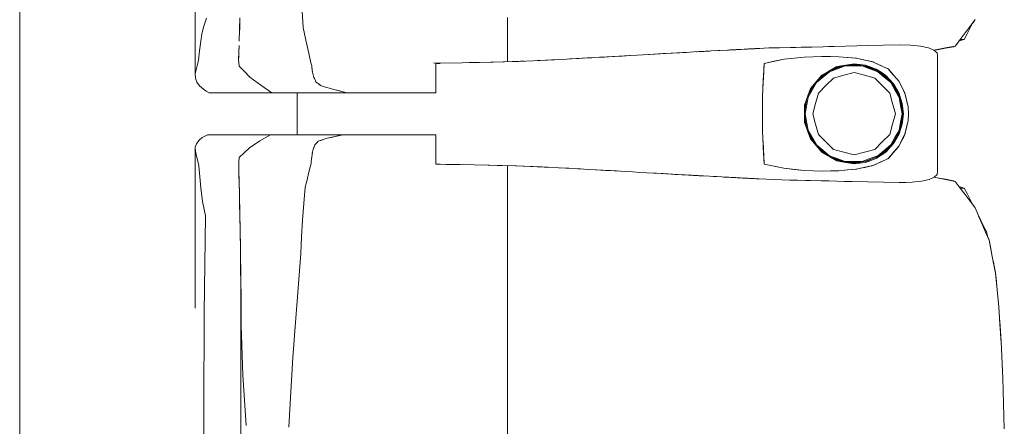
# Model space of a CAD drawing. Header units: millimetres. Extents: x -261 to 187, y -214 to 106.
# Tile 1050 of 1056: x -195.961 to -195.022, y 13.046 to 13.434. Entities that reach past the tile are written whole.
import ezdxf

# ---------------------------------------------------------------- set-up
doc = ezdxf.new("R2010")
doc.units = ezdxf.units.MM
doc.header["$LTSCALE"] = 0.005
doc.header["$MEASUREMENT"] = 0
doc.layers.add('IFC-Elemento de mobília-Contorno', color=9, linetype='Continuous', lineweight=5)
doc.layers.add('IFC-Laje-Contorno', color=9, linetype='Continuous', lineweight=5)

msp = doc.modelspace()

# ---------------------------------------------------------------- linework, layer by layer
at = {"layer": 'IFC-Elemento de mobília-Contorno', "lineweight": 5}
for p, q in [((-195.79342, 13.54995), (-195.79334, 13.38232)), ((-195.69141, 13.44198), (-195.69047, 13.42666)), ((-195.7851, 13.42789), (-195.78259, 13.43539)), ((-195.751, 13.42463), (-195.7507, 13.43577)), ((-195.75087, 13.42813), (-195.75077, 13.43314)), ((-195.49556, 13.39393), (-195.49555, 13.43601)), ((-195.05651, 13.42462), (-195.0494, 13.43413)), ((-195.05454, 13.42553), (-195.0519, 13.43071)), ((-195.05205, 13.43041), (-195.05, 13.43297)), ((-195.0519, 13.43071), (-195.05178, 13.43094)), ((-195.05, 13.43297), (-195.04962, 13.43383)), ((-195.78697, 13.42058), (-195.7851, 13.42789)), ((-195.75131, 13.41348), (-195.751, 13.42463)), ((-195.75113, 13.41979), (-195.75087, 13.42813)), ((-195.69047, 13.42666), (-195.68914, 13.4205)), ((-195.06835, 13.40878), (-195.05888, 13.42145)), ((-195.05888, 13.42145), (-195.05651, 13.42462)), ((-195.05717, 13.42035), (-195.05454, 13.42553)), ((-195.05651, 13.42462), (-195.05414, 13.42779)), ((-195.05415, 13.42778), (-195.05414, 13.42779)), ((-195.78918, 13.40437), (-195.78815, 13.41347)), ((-195.78815, 13.41347), (-195.78697, 13.42058)), ((-195.68914, 13.4205), (-195.68781, 13.41433)), ((-195.68781, 13.41433), (-195.68514, 13.40199)), ((-195.06835, 13.40878), (-195.06362, 13.41512)), ((-195.06835, 13.40878), (-195.06599, 13.41195)), ((-195.06599, 13.41195), (-195.06362, 13.41512)), ((-195.06458, 13.41382), (-195.05981, 13.41516)), ((-195.06362, 13.41512), (-195.05981, 13.41516)), ((-195.05981, 13.41516), (-195.05717, 13.42035)), ((-195.79021, 13.39527), (-195.78918, 13.40437)), ((-195.75192, 13.39626), (-195.75169, 13.40274)), ((-195.7519, 13.39749), (-195.75161, 13.40549)), ((-195.75169, 13.40274), (-195.75147, 13.40922)), ((-195.75161, 13.40549), (-195.75155, 13.40709)), ((-195.34481, 13.4017), (-195.32818, 13.40263)), ((-195.33816, 13.40207), (-195.32818, 13.40263)), ((-195.33816, 13.40207), (-195.3315, 13.40245)), ((-195.3315, 13.40245), (-195.32818, 13.40263)), ((-195.32818, 13.40263), (-195.32485, 13.40282)), ((-195.32485, 13.40282), (-195.32152, 13.403)), ((-195.32152, 13.403), (-195.3182, 13.40319)), ((-195.3182, 13.40319), (-195.31142, 13.40356)), ((-195.31521, 13.40335), (-195.31296, 13.40348)), ((-195.31481, 13.40337), (-195.31142, 13.40356)), ((-195.31296, 13.40348), (-195.30953, 13.40366)), ((-195.31296, 13.40348), (-195.31086, 13.40358)), ((-195.31142, 13.40356), (-195.30804, 13.40374)), ((-195.31142, 13.40356), (-195.31075, 13.40359)), ((-195.31089, 13.40358), (-195.31078, 13.40359)), ((-195.30804, 13.40374), (-195.30634, 13.40383)), ((-195.30804, 13.40374), (-195.30674, 13.40381)), ((-195.30674, 13.40381), (-195.30467, 13.40392)), ((-195.30634, 13.40383), (-195.30127, 13.40411)), ((-195.30467, 13.40392), (-195.30296, 13.40402)), ((-195.30465, 13.40392), (-195.30296, 13.40402)), ((-195.30127, 13.40411), (-195.29111, 13.40466)), ((-195.29619, 13.40438), (-195.2928, 13.40457)), ((-195.29619, 13.40438), (-195.29449, 13.40448)), ((-195.29449, 13.40448), (-195.2928, 13.40457)), ((-195.29111, 13.40466), (-195.28562, 13.40495)), ((-195.28562, 13.40495), (-195.28425, 13.40502)), ((-195.28425, 13.40502), (-195.26986, 13.40579)), ((-195.28425, 13.40502), (-195.28014, 13.40524)), ((-195.28425, 13.40502), (-195.28151, 13.40517)), ((-195.28329, 13.40507), (-195.2829, 13.4051)), ((-195.2829, 13.4051), (-195.28186, 13.40515)), ((-195.28186, 13.40515), (-195.27978, 13.40526)), ((-195.28186, 13.40515), (-195.28171, 13.40516)), ((-195.28151, 13.40517), (-195.28014, 13.40524)), ((-195.28014, 13.40524), (-195.27877, 13.40531)), ((-195.27978, 13.40526), (-195.27772, 13.40537)), ((-195.27978, 13.40526), (-195.27875, 13.40532)), ((-195.27877, 13.40531), (-195.27601, 13.40546)), ((-195.27875, 13.40532), (-195.27772, 13.40537)), ((-195.27772, 13.40537), (-195.2768, 13.40542)), ((-195.27772, 13.40537), (-195.27681, 13.40542)), ((-195.27772, 13.40537), (-195.27682, 13.40541)), ((-195.2774, 13.40539), (-195.26986, 13.40579)), ((-195.2774, 13.40539), (-195.27466, 13.40553)), ((-195.27466, 13.40553), (-195.26986, 13.40579)), ((-195.27466, 13.40553), (-195.2726, 13.40564)), ((-195.27466, 13.40553), (-195.27328, 13.40561)), ((-195.27328, 13.40561), (-195.2726, 13.40564)), ((-195.26986, 13.40579), (-195.26917, 13.40582)), ((-195.26917, 13.40582), (-195.26647, 13.40596)), ((-195.26827, 13.40586), (-195.26647, 13.40596)), ((-195.26827, 13.40586), (-195.26737, 13.40591)), ((-195.26737, 13.40591), (-195.26647, 13.40596)), ((-195.26647, 13.40596), (-195.26467, 13.40605)), ((-195.26647, 13.40596), (-195.26557, 13.40601)), ((-195.26557, 13.40601), (-195.26467, 13.40605)), ((-195.26467, 13.40605), (-195.26377, 13.4061)), ((-195.26377, 13.4061), (-195.26287, 13.40614)), ((-195.26287, 13.40614), (-195.26242, 13.40617)), ((-195.26242, 13.40617), (-195.26197, 13.40619)), ((-195.26197, 13.40619), (-195.26062, 13.40626)), ((-195.26062, 13.40626), (-195.25927, 13.40633)), ((-195.26062, 13.40626), (-195.25972, 13.40631)), ((-195.25927, 13.40633), (-195.25702, 13.40645)), ((-195.25927, 13.40633), (-195.25792, 13.4064)), ((-195.25927, 13.40633), (-195.25882, 13.40635)), ((-195.25897, 13.40634), (-195.2588, 13.40635)), ((-195.25882, 13.40635), (-195.25837, 13.40638)), ((-195.25837, 13.40638), (-195.25782, 13.4064)), ((-195.25808, 13.40639), (-195.25785, 13.4064)), ((-195.25792, 13.4064), (-195.25702, 13.40645)), ((-195.25792, 13.4064), (-195.25766, 13.40641)), ((-195.25702, 13.40645), (-195.25477, 13.40656)), ((-195.25702, 13.40645), (-195.25567, 13.40652)), ((-195.25702, 13.40645), (-195.25657, 13.40647)), ((-195.25657, 13.40647), (-195.25567, 13.40652)), ((-195.25576, 13.40651), (-195.24615, 13.407)), ((-195.25477, 13.40656), (-195.24615, 13.407)), ((-195.24615, 13.407), (-195.23592, 13.40723)), ((-195.23592, 13.40723), (-195.2257, 13.40746)), ((-195.2257, 13.40746), (-195.21547, 13.40768)), ((-195.2257, 13.40746), (-195.22058, 13.40757)), ((-195.22058, 13.40757), (-195.21547, 13.40768)), ((-195.21547, 13.40768), (-195.21036, 13.4078)), ((-195.21036, 13.4078), (-195.20524, 13.40791)), ((-195.20524, 13.40791), (-195.19451, 13.40821)), ((-195.19451, 13.40821), (-195.18915, 13.40835)), ((-195.18915, 13.40835), (-195.18378, 13.40851)), ((-195.18378, 13.40851), (-195.17305, 13.4088)), ((-195.17305, 13.4088), (-195.16232, 13.4091)), ((-195.16232, 13.4091), (-195.1522, 13.40933)), ((-195.1522, 13.40933), (-195.12182, 13.41001)), ((-195.12182, 13.41001), (-195.11101, 13.40965)), ((-195.11101, 13.40965), (-195.10158, 13.40868)), ((-195.10158, 13.40868), (-195.09402, 13.40707)), ((-195.09402, 13.40707), (-195.08869, 13.4049)), ((-195.08869, 13.40489), (-195.08405, 13.40578)), ((-195.08869, 13.4049), (-195.08579, 13.40232)), ((-195.08861, 13.40482), (-195.07776, 13.40676)), ((-195.08861, 13.40482), (-195.07776, 13.40676)), ((-195.08861, 13.40482), (-195.08559, 13.40536)), ((-195.08579, 13.40232), (-195.0854, 13.39956)), ((-195.08559, 13.40536), (-195.07776, 13.40676)), ((-195.08405, 13.40578), (-195.0762, 13.40728)), ((-195.07776, 13.40676), (-195.06992, 13.40815)), ((-195.0762, 13.40728), (-195.06835, 13.40878)), ((-195.06992, 13.40815), (-195.06963, 13.40854)), ((-195.06992, 13.40815), (-195.06961, 13.40854)), ((-195.79125, 13.39134), (-195.79021, 13.39527)), ((-195.75192, 13.39626), (-195.75134, 13.38954)), ((-195.7519, 13.39749), (-195.75188, 13.39723)), ((-195.68514, 13.40199), (-195.68441, 13.39896)), ((-195.68441, 13.39896), (-195.68367, 13.39593)), ((-195.68367, 13.39593), (-195.68294, 13.3929)), ((-195.68294, 13.3929), (-195.68221, 13.38986)), ((-195.56619, 13.39252), (-195.53876, 13.39292)), ((-195.53876, 13.39292), (-195.52524, 13.39318)), ((-195.5321, 13.39305), (-195.52214, 13.39325)), ((-195.52524, 13.39318), (-195.51171, 13.39344)), ((-195.52214, 13.39325), (-195.50917, 13.39351)), ((-195.51171, 13.39344), (-195.49821, 13.39383)), ((-195.4997, 13.39379), (-195.49094, 13.39408)), ((-195.49903, 13.39381), (-195.49874, 13.39382)), ((-195.49874, 13.39382), (-195.49094, 13.39408)), ((-195.49821, 13.39383), (-195.48472, 13.39423)), ((-195.49094, 13.39408), (-195.4792, 13.39447)), ((-195.49094, 13.39408), (-195.48314, 13.39433)), ((-195.48472, 13.39423), (-195.47115, 13.39481)), ((-195.48314, 13.39433), (-195.47932, 13.39446)), ((-195.47115, 13.39481), (-195.45759, 13.39539)), ((-195.46716, 13.39498), (-195.45935, 13.39535)), ((-195.45935, 13.39535), (-195.44826, 13.39587)), ((-195.45759, 13.39539), (-195.44361, 13.39611)), ((-195.44361, 13.39611), (-195.42964, 13.39684)), ((-195.43611, 13.3965), (-195.42736, 13.39699)), ((-195.42964, 13.39684), (-195.40786, 13.39807)), ((-195.42736, 13.39699), (-195.41936, 13.39743)), ((-195.42238, 13.39725), (-195.41512, 13.39766)), ((-195.41936, 13.39743), (-195.41512, 13.39766)), ((-195.40786, 13.39807), (-195.4006, 13.39848)), ((-195.40786, 13.39807), (-195.40312, 13.39834)), ((-195.40546, 13.39821), (-195.37842, 13.39977)), ((-195.40312, 13.39834), (-195.39489, 13.39882)), ((-195.4006, 13.39848), (-195.38626, 13.39931)), ((-195.4006, 13.39848), (-195.39343, 13.3989)), ((-195.39489, 13.39882), (-195.38665, 13.39929)), ((-195.39343, 13.3989), (-195.38626, 13.39931)), ((-195.38665, 13.39929), (-195.37842, 13.39977)), ((-195.38626, 13.39931), (-195.37842, 13.39977)), ((-195.38626, 13.39931), (-195.37909, 13.39973)), ((-195.37909, 13.39973), (-195.37193, 13.40015)), ((-195.37193, 13.40015), (-195.34481, 13.4017)), ((-195.36515, 13.40054), (-195.34481, 13.4017)), ((-195.36515, 13.40054), (-195.35159, 13.40131)), ((-195.35159, 13.40131), (-195.34481, 13.4017)), ((-195.34722, 13.40156), (-195.34553, 13.40166)), ((-195.34553, 13.40166), (-195.33838, 13.40206)), ((-195.34481, 13.4017), (-195.33816, 13.40207)), ((-195.25054, 13.39223), (-195.23172, 13.3963)), ((-195.25054, 13.39223), (-195.24113, 13.39426)), ((-195.24113, 13.39426), (-195.23172, 13.3963)), ((-195.23172, 13.3963), (-195.21242, 13.39835)), ((-195.23172, 13.3963), (-195.22207, 13.39732)), ((-195.22207, 13.39732), (-195.21242, 13.39835)), ((-195.21242, 13.39835), (-195.19532, 13.3989)), ((-195.21242, 13.39835), (-195.20401, 13.39862)), ((-195.20401, 13.39862), (-195.19559, 13.39889)), ((-195.19564, 13.39889), (-195.18754, 13.39876)), ((-195.19559, 13.39889), (-195.19554, 13.39889)), ((-195.19532, 13.3989), (-195.1794, 13.39862)), ((-195.18754, 13.39876), (-195.17948, 13.39862)), ((-195.17948, 13.39862), (-195.17119, 13.39789)), ((-195.1794, 13.39862), (-195.17102, 13.39787)), ((-195.17119, 13.39789), (-195.1629, 13.39715)), ((-195.17102, 13.39787), (-195.16683, 13.39749)), ((-195.16683, 13.39749), (-195.16264, 13.39711)), ((-195.16345, 13.3972), (-195.16264, 13.39711)), ((-195.1629, 13.39715), (-195.14692, 13.39376)), ((-195.16264, 13.39711), (-195.15867, 13.39626)), ((-195.15867, 13.39626), (-195.15466, 13.3954)), ((-195.1547, 13.39541), (-195.15073, 13.39456)), ((-195.15073, 13.39456), (-195.14676, 13.39371)), ((-195.14722, 13.39382), (-195.14676, 13.39371)), ((-195.14692, 13.39376), (-195.1397, 13.39042)), ((-195.14676, 13.39371), (-195.14311, 13.392)), ((-195.08542, 13.28897), (-195.0854, 13.39956)), ((-195.79334, 13.38232), (-195.79229, 13.38741)), ((-195.79229, 13.38741), (-195.79125, 13.39134)), ((-195.75134, 13.38954), (-195.7463, 13.38441)), ((-195.7463, 13.38441), (-195.74125, 13.37928)), ((-195.68221, 13.38986), (-195.68204, 13.38837)), ((-195.68204, 13.38837), (-195.68187, 13.38687)), ((-195.68204, 13.38837), (-195.68154, 13.38389)), ((-195.68187, 13.38687), (-195.6817, 13.38538)), ((-195.6817, 13.38538), (-195.68154, 13.38389)), ((-195.68154, 13.38389), (-195.6812, 13.38263)), ((-195.56375, 13.39232), (-195.56157, 13.39232)), ((-195.56375, 13.37752), (-195.56375, 13.39232)), ((-195.56157, 13.39232), (-195.55958, 13.39232)), ((-195.25193, 13.36824), (-195.25054, 13.39223)), ((-195.25193, 13.36824), (-195.251, 13.38423)), ((-195.25147, 13.37624), (-195.251, 13.38423)), ((-195.251, 13.38423), (-195.25054, 13.39223)), ((-195.20074, 13.37403), (-195.18842, 13.38433)), ((-195.19966, 13.37601), (-195.19046, 13.3837)), ((-195.19639, 13.37966), (-195.18792, 13.38543)), ((-195.19573, 13.38097), (-195.18849, 13.3851)), ((-195.18849, 13.3851), (-195.18125, 13.38924)), ((-195.18842, 13.38433), (-195.17334, 13.3898)), ((-195.18806, 13.38533), (-195.1745, 13.39025)), ((-195.18641, 13.38629), (-195.17622, 13.39006)), ((-195.18125, 13.38924), (-195.17306, 13.39062)), ((-195.17622, 13.39006), (-195.16486, 13.39133)), ((-195.1747, 13.38094), (-195.16486, 13.38358)), ((-195.17334, 13.3898), (-195.15732, 13.3898)), ((-195.17306, 13.39062), (-195.16486, 13.392)), ((-195.17123, 13.39062), (-195.15981, 13.39062)), ((-195.16486, 13.392), (-195.15943, 13.39131)), ((-195.16486, 13.39133), (-195.15277, 13.38962)), ((-195.16486, 13.38358), (-195.15503, 13.38094)), ((-195.15943, 13.39131), (-195.154, 13.39063)), ((-195.15732, 13.3898), (-195.14978, 13.38706)), ((-195.15551, 13.39001), (-195.14951, 13.38783)), ((-195.154, 13.39063), (-195.14887, 13.38872)), ((-195.15277, 13.38962), (-195.14152, 13.38486)), ((-195.14978, 13.38706), (-195.14225, 13.38432)), ((-195.14951, 13.38783), (-195.14259, 13.38531)), ((-195.14887, 13.38872), (-195.14375, 13.38681)), ((-195.14375, 13.38681), (-195.1392, 13.38378)), ((-195.14311, 13.392), (-195.13947, 13.39029)), ((-195.14225, 13.38432), (-195.13608, 13.37917)), ((-195.14173, 13.38496), (-195.13557, 13.37979)), ((-195.14152, 13.38486), (-195.13187, 13.37737)), ((-195.1397, 13.39042), (-195.13248, 13.38707)), ((-195.13947, 13.39029), (-195.13219, 13.38687)), ((-195.1392, 13.38378), (-195.13466, 13.38075)), ((-195.13283, 13.38724), (-195.13219, 13.38687)), ((-195.13248, 13.38707), (-195.12981, 13.38402)), ((-195.13219, 13.38687), (-195.1296, 13.38386)), ((-195.12981, 13.38402), (-195.12449, 13.37792)), ((-195.1296, 13.38386), (-195.12701, 13.38087)), ((-195.79334, 13.38232), (-195.79319, 13.37822)), ((-195.79319, 13.37822), (-195.79182, 13.3745)), ((-195.79182, 13.3745), (-195.78933, 13.37094)), ((-195.74125, 13.37928), (-195.73071, 13.37143)), ((-195.6812, 13.38263), (-195.68051, 13.38012)), ((-195.68051, 13.38012), (-195.68017, 13.37886)), ((-195.68017, 13.37886), (-195.67968, 13.37783)), ((-195.67968, 13.37783), (-195.6792, 13.37681)), ((-195.67968, 13.37783), (-195.67871, 13.37578)), ((-195.67871, 13.37578), (-195.67822, 13.37475)), ((-195.67822, 13.37475), (-195.67711, 13.37385)), ((-195.56375, 13.36427), (-195.56375, 13.37752)), ((-195.25193, 13.36824), (-195.25147, 13.37624)), ((-195.25147, 13.37624), (-195.25146, 13.37627)), ((-195.2088, 13.36009), (-195.20074, 13.37403)), ((-195.20647, 13.36824), (-195.19573, 13.38097)), ((-195.20401, 13.37114), (-195.19639, 13.37966)), ((-195.19174, 13.37111), (-195.18454, 13.37831)), ((-195.18454, 13.37831), (-195.1747, 13.38094)), ((-195.15503, 13.38094), (-195.14519, 13.37831)), ((-195.14519, 13.37831), (-195.13799, 13.37111)), ((-195.13608, 13.37917), (-195.12992, 13.37401)), ((-195.13557, 13.37979), (-195.13046, 13.37552)), ((-195.13466, 13.38075), (-195.12722, 13.37278)), ((-195.13187, 13.37737), (-195.12447, 13.36764)), ((-195.12992, 13.37401), (-195.1259, 13.36705)), ((-195.12701, 13.38087), (-195.12441, 13.37786)), ((-195.12449, 13.37792), (-195.12182, 13.37486)), ((-195.12441, 13.37786), (-195.12182, 13.37486)), ((-195.12182, 13.37486), (-195.12047, 13.37204)), ((-195.12182, 13.37486), (-195.12052, 13.37217)), ((-195.78933, 13.37094), (-195.78549, 13.36755)), ((-195.78549, 13.36755), (-195.78284, 13.36591)), ((-195.78284, 13.36591), (-195.78017, 13.36427)), ((-195.73071, 13.37143), (-195.7202, 13.36427)), ((-195.67711, 13.37385), (-195.676, 13.37296)), ((-195.676, 13.37296), (-195.6749, 13.37206)), ((-195.676, 13.37296), (-195.67379, 13.37116)), ((-195.6749, 13.37206), (-195.67379, 13.37116)), ((-195.67379, 13.37116), (-195.67094, 13.37028)), ((-195.67379, 13.37116), (-195.66809, 13.3694)), ((-195.67094, 13.37028), (-195.66809, 13.3694)), ((-195.66809, 13.3694), (-195.66524, 13.36852)), ((-195.66524, 13.36852), (-195.66239, 13.36764)), ((-195.66239, 13.36764), (-195.65225, 13.36511)), ((-195.66239, 13.36764), (-195.65563, 13.36595)), ((-195.65563, 13.36595), (-195.65225, 13.36511)), ((-195.65225, 13.36511), (-195.64887, 13.36427)), ((-195.25239, 13.36025), (-195.25193, 13.36824)), ((-195.20934, 13.3604), (-195.20647, 13.36824)), ((-195.20892, 13.36155), (-195.20218, 13.37319)), ((-195.20855, 13.36256), (-195.20398, 13.3712)), ((-195.19894, 13.3639), (-195.19174, 13.37111)), ((-195.13799, 13.37111), (-195.13079, 13.3639)), ((-195.12795, 13.37221), (-195.1252, 13.36746)), ((-195.12722, 13.37278), (-195.12182, 13.36339)), ((-195.1259, 13.36705), (-195.12187, 13.36009)), ((-195.1252, 13.36746), (-195.12243, 13.36268)), ((-195.12447, 13.36764), (-195.11983, 13.35635)), ((-195.12052, 13.37217), (-195.11921, 13.36948)), ((-195.12047, 13.37204), (-195.11912, 13.36921)), ((-195.11921, 13.36948), (-195.11791, 13.36679)), ((-195.11912, 13.36921), (-195.11776, 13.36639)), ((-195.11791, 13.36679), (-195.11661, 13.3641)), ((-195.11776, 13.36639), (-195.11641, 13.36356)), ((-195.78017, 13.36427), (-195.7202, 13.36427)), ((-195.7202, 13.36427), (-195.67893, 13.36427)), ((-195.69598, 13.3242), (-195.69598, 13.36427)), ((-195.67893, 13.36427), (-195.64887, 13.36427)), ((-195.64887, 13.36427), (-195.64689, 13.36427)), ((-195.64689, 13.36427), (-195.64494, 13.36427)), ((-195.64494, 13.36427), (-195.643, 13.36427)), ((-195.643, 13.36427), (-195.64108, 13.36427)), ((-195.64108, 13.36427), (-195.63917, 13.36427)), ((-195.63917, 13.36427), (-195.63725, 13.36427)), ((-195.63725, 13.36427), (-195.63531, 13.36427)), ((-195.63531, 13.36427), (-195.63336, 13.36427)), ((-195.63336, 13.36427), (-195.63138, 13.36427)), ((-195.63138, 13.36427), (-195.62937, 13.36427)), ((-195.62937, 13.36427), (-195.62732, 13.36427)), ((-195.62732, 13.36427), (-195.62521, 13.36427)), ((-195.62521, 13.36427), (-195.62305, 13.36427)), ((-195.62305, 13.36427), (-195.62087, 13.36427)), ((-195.62087, 13.36427), (-195.61867, 13.36427)), ((-195.61867, 13.36427), (-195.61649, 13.36427)), ((-195.61649, 13.36427), (-195.61433, 13.36427)), ((-195.61433, 13.36427), (-195.61223, 13.36427)), ((-195.61223, 13.36427), (-195.6102, 13.36427)), ((-195.6102, 13.36427), (-195.60825, 13.36427)), ((-195.60825, 13.36427), (-195.60642, 13.36427)), ((-195.60642, 13.36427), (-195.60469, 13.36427)), ((-195.60469, 13.36427), (-195.60303, 13.36427)), ((-195.60303, 13.36427), (-195.60141, 13.36427)), ((-195.60141, 13.36427), (-195.59979, 13.36427)), ((-195.59979, 13.36427), (-195.59814, 13.36427)), ((-195.59814, 13.36427), (-195.59642, 13.36427)), ((-195.59642, 13.36427), (-195.59461, 13.36427)), ((-195.59461, 13.36427), (-195.59266, 13.36427)), ((-195.59266, 13.36427), (-195.59059, 13.36427)), ((-195.59059, 13.36427), (-195.5884, 13.36427)), ((-195.5884, 13.36427), (-195.58612, 13.36427)), ((-195.58612, 13.36427), (-195.58374, 13.36427)), ((-195.58374, 13.36427), (-195.58129, 13.36427)), ((-195.58129, 13.36427), (-195.57878, 13.36427)), ((-195.57878, 13.36427), (-195.57622, 13.36427)), ((-195.57622, 13.36427), (-195.57364, 13.36427)), ((-195.57364, 13.36427), (-195.57106, 13.36427)), ((-195.57106, 13.36427), (-195.56853, 13.36427)), ((-195.56853, 13.36427), (-195.56608, 13.36427)), ((-195.56608, 13.36427), (-195.56375, 13.36427)), ((-195.25239, 13.34423), (-195.25239, 13.36025)), ((-195.2122, 13.35256), (-195.20934, 13.3604)), ((-195.2121, 13.34617), (-195.20983, 13.35906)), ((-195.2121, 13.34995), (-195.20988, 13.35891)), ((-195.21161, 13.34423), (-195.2088, 13.36009)), ((-195.20158, 13.35407), (-195.19894, 13.3639)), ((-195.13079, 13.3639), (-195.12815, 13.35407)), ((-195.12187, 13.36009), (-195.12047, 13.35216)), ((-195.12182, 13.36339), (-195.11889, 13.35402)), ((-195.12081, 13.35874), (-195.11967, 13.35231)), ((-195.11983, 13.35635), (-195.11824, 13.34423)), ((-195.11661, 13.3641), (-195.11502, 13.35761)), ((-195.11641, 13.36356), (-195.11492, 13.35734)), ((-195.11519, 13.35832), (-195.11492, 13.35734)), ((-195.11502, 13.35761), (-195.11423, 13.35437)), ((-195.11502, 13.35761), (-195.11344, 13.35112)), ((-195.115, 13.3576), (-195.1145, 13.35552)), ((-195.11492, 13.35734), (-195.11344, 13.35112)), ((-195.1145, 13.35552), (-195.11344, 13.35112)), ((-195.2122, 13.35256), (-195.2122, 13.33589)), ((-195.2121, 13.33852), (-195.2121, 13.34995)), ((-195.20421, 13.34423), (-195.20158, 13.35407)), ((-195.12815, 13.35407), (-195.12552, 13.34423)), ((-195.12047, 13.35216), (-195.11907, 13.34423)), ((-195.11967, 13.35231), (-195.11825, 13.34423)), ((-195.11889, 13.35402), (-195.11789, 13.34422)), ((-195.11423, 13.35437), (-195.11344, 13.35112)), ((-195.11344, 13.35112), (-195.11286, 13.34422)), ((-195.25239, 13.32822), (-195.25239, 13.34423)), ((-195.2121, 13.3423), (-195.20982, 13.3294)), ((-195.2121, 13.33852), (-195.20988, 13.32954)), ((-195.21161, 13.34423), (-195.2088, 13.32837)), ((-195.20421, 13.34423), (-195.20158, 13.3344)), ((-195.12815, 13.3344), (-195.12552, 13.34423)), ((-195.12081, 13.32972), (-195.1193, 13.33826)), ((-195.12047, 13.3363), (-195.11907, 13.34423)), ((-195.11983, 13.33212), (-195.11824, 13.34423)), ((-195.1193, 13.33826), (-195.11825, 13.34423)), ((-195.11889, 13.33442), (-195.11789, 13.34422)), ((-195.11492, 13.33112), (-195.11344, 13.33735)), ((-195.1145, 13.33294), (-195.11344, 13.33735)), ((-195.11423, 13.3341), (-195.11344, 13.33735)), ((-195.11344, 13.33735), (-195.11286, 13.34422)), ((-195.25239, 13.32822), (-195.25193, 13.32022)), ((-195.2122, 13.33589), (-195.20647, 13.32022)), ((-195.2088, 13.32837), (-195.20074, 13.31444)), ((-195.20158, 13.3344), (-195.19894, 13.32456)), ((-195.13079, 13.32456), (-195.12815, 13.3344)), ((-195.1259, 13.32142), (-195.12187, 13.32837)), ((-195.12447, 13.32082), (-195.11983, 13.33212)), ((-195.12187, 13.32837), (-195.12047, 13.3363)), ((-195.12182, 13.32508), (-195.11889, 13.33442)), ((-195.11661, 13.32437), (-195.11502, 13.33086)), ((-195.11641, 13.3249), (-195.11492, 13.33112)), ((-195.11519, 13.33014), (-195.11492, 13.33112)), ((-195.11502, 13.33086), (-195.11423, 13.3341)), ((-195.11499, 13.33089), (-195.1145, 13.33294)), ((-195.79218, 13.3155), (-195.79, 13.31854)), ((-195.79, 13.31854), (-195.7866, 13.32141)), ((-195.7866, 13.32141), (-195.78173, 13.3242)), ((-195.78173, 13.3242), (-195.72148, 13.3242)), ((-195.74174, 13.31159), (-195.73159, 13.31826)), ((-195.73159, 13.31826), (-195.72148, 13.3242)), ((-195.72148, 13.3242), (-195.65233, 13.3242)), ((-195.70623, 13.3242), (-195.69598, 13.3242)), ((-195.67763, 13.31625), (-195.67614, 13.31802)), ((-195.67614, 13.31802), (-195.66736, 13.32086)), ((-195.67614, 13.31802), (-195.66956, 13.32015)), ((-195.67614, 13.31802), (-195.67175, 13.31944)), ((-195.67614, 13.31802), (-195.67394, 13.31873)), ((-195.66956, 13.32015), (-195.66736, 13.32086)), ((-195.66736, 13.32086), (-195.65233, 13.3242)), ((-195.66736, 13.32086), (-195.65984, 13.32253)), ((-195.66736, 13.32086), (-195.6636, 13.3217)), ((-195.6636, 13.3217), (-195.65984, 13.32253)), ((-195.65984, 13.32253), (-195.65233, 13.3242)), ((-195.65984, 13.32253), (-195.65609, 13.32336)), ((-195.65609, 13.32336), (-195.65233, 13.3242)), ((-195.65402, 13.3242), (-195.65101, 13.3242)), ((-195.65233, 13.3242), (-195.65035, 13.3242)), ((-195.65101, 13.3242), (-195.6482, 13.3242)), ((-195.65035, 13.3242), (-195.64838, 13.3242)), ((-195.64838, 13.3242), (-195.64642, 13.3242)), ((-195.64642, 13.3242), (-195.64448, 13.3242)), ((-195.64448, 13.3242), (-195.64257, 13.3242)), ((-195.64257, 13.3242), (-195.64066, 13.3242)), ((-195.64066, 13.3242), (-195.63876, 13.3242)), ((-195.63876, 13.3242), (-195.63685, 13.3242)), ((-195.63685, 13.3242), (-195.63493, 13.3242)), ((-195.63493, 13.3242), (-195.63299, 13.3242)), ((-195.63299, 13.3242), (-195.63102, 13.3242)), ((-195.63102, 13.3242), (-195.62902, 13.3242)), ((-195.62902, 13.3242), (-195.62697, 13.3242)), ((-195.62697, 13.3242), (-195.62487, 13.3242)), ((-195.62487, 13.3242), (-195.62272, 13.3242)), ((-195.62272, 13.3242), (-195.62055, 13.3242)), ((-195.62055, 13.3242), (-195.61837, 13.3242)), ((-195.61837, 13.3242), (-195.6162, 13.3242)), ((-195.6162, 13.3242), (-195.61407, 13.3242)), ((-195.61407, 13.3242), (-195.61199, 13.3242)), ((-195.61199, 13.3242), (-195.60998, 13.3242)), ((-195.60998, 13.3242), (-195.60806, 13.3242)), ((-195.60806, 13.3242), (-195.60626, 13.3242)), ((-195.60626, 13.3242), (-195.60455, 13.3242)), ((-195.60455, 13.3242), (-195.6029, 13.3242)), ((-195.6029, 13.3242), (-195.60129, 13.3242)), ((-195.60129, 13.3242), (-195.59968, 13.3242)), ((-195.59968, 13.3242), (-195.59804, 13.3242)), ((-195.59804, 13.3242), (-195.59633, 13.3242)), ((-195.59633, 13.3242), (-195.59452, 13.3242)), ((-195.59452, 13.3242), (-195.59259, 13.3242)), ((-195.59259, 13.3242), (-195.59053, 13.3242)), ((-195.59053, 13.3242), (-195.58836, 13.3242)), ((-195.58836, 13.3242), (-195.58608, 13.3242)), ((-195.58608, 13.3242), (-195.58372, 13.3242)), ((-195.58372, 13.3242), (-195.58129, 13.3242)), ((-195.58129, 13.3242), (-195.5788, 13.3242)), ((-195.5788, 13.3242), (-195.57626, 13.3242)), ((-195.57626, 13.3242), (-195.5737, 13.3242)), ((-195.5737, 13.3242), (-195.57114, 13.3242)), ((-195.57114, 13.3242), (-195.56862, 13.3242)), ((-195.56862, 13.3242), (-195.56618, 13.3242)), ((-195.56618, 13.3242), (-195.56386, 13.3242)), ((-195.56386, 13.31094), (-195.56386, 13.3242)), ((-195.25193, 13.32022), (-195.251, 13.30423)), ((-195.25193, 13.32022), (-195.25146, 13.31205)), ((-195.20892, 13.32693), (-195.20217, 13.31527)), ((-195.20855, 13.3259), (-195.20401, 13.31732)), ((-195.20647, 13.32022), (-195.20109, 13.31385)), ((-195.19894, 13.32456), (-195.19174, 13.31736)), ((-195.13799, 13.31736), (-195.13079, 13.32456)), ((-195.13187, 13.3111), (-195.12447, 13.32082)), ((-195.12992, 13.31446), (-195.1259, 13.32142)), ((-195.12795, 13.31625), (-195.1252, 13.32101)), ((-195.12722, 13.31568), (-195.12182, 13.32508)), ((-195.1252, 13.32101), (-195.12243, 13.3258)), ((-195.12052, 13.31629), (-195.11921, 13.31899)), ((-195.12047, 13.31643), (-195.11641, 13.3249)), ((-195.12047, 13.31643), (-195.11912, 13.31925)), ((-195.11921, 13.31899), (-195.11791, 13.32168)), ((-195.11912, 13.31925), (-195.11776, 13.32208)), ((-195.11791, 13.32168), (-195.11661, 13.32437)), ((-195.11776, 13.32208), (-195.11641, 13.3249)), ((-195.79343, 13.15874), (-195.79333, 13.31218)), ((-195.79333, 13.31218), (-195.79218, 13.3155)), ((-195.79333, 13.31218), (-195.79325, 13.30848)), ((-195.79325, 13.30848), (-195.79204, 13.30362)), ((-195.74654, 13.30697), (-195.74174, 13.31159)), ((-195.68141, 13.30774), (-195.68086, 13.31039)), ((-195.68141, 13.30774), (-195.68114, 13.30906)), ((-195.68114, 13.30906), (-195.68086, 13.31039)), ((-195.68086, 13.31039), (-195.67956, 13.31346)), ((-195.68086, 13.31039), (-195.68043, 13.31141)), ((-195.68043, 13.31141), (-195.68, 13.31243)), ((-195.67956, 13.31346), (-195.67913, 13.31448)), ((-195.67913, 13.31448), (-195.67838, 13.31537)), ((-195.67838, 13.31537), (-195.67763, 13.31625)), ((-195.67763, 13.31625), (-195.67688, 13.31714)), ((-195.56386, 13.29614), (-195.56386, 13.31094)), ((-195.25147, 13.31222), (-195.25146, 13.31205)), ((-195.25147, 13.31222), (-195.25054, 13.29624)), ((-195.20401, 13.31732), (-195.19639, 13.3088)), ((-195.20109, 13.31385), (-195.19571, 13.30748)), ((-195.20074, 13.31444), (-195.18842, 13.30413)), ((-195.19966, 13.31246), (-195.19049, 13.30478)), ((-195.19639, 13.3088), (-195.18789, 13.30301)), ((-195.19174, 13.31736), (-195.18454, 13.31016)), ((-195.18454, 13.31016), (-195.1747, 13.30752)), ((-195.15503, 13.30752), (-195.14519, 13.31016)), ((-195.14519, 13.31016), (-195.13799, 13.31736)), ((-195.14225, 13.30414), (-195.13608, 13.3093)), ((-195.14172, 13.30352), (-195.13557, 13.30867)), ((-195.14152, 13.3036), (-195.13187, 13.3111)), ((-195.13608, 13.3093), (-195.12992, 13.31446)), ((-195.13557, 13.30867), (-195.13046, 13.31294)), ((-195.13466, 13.30771), (-195.12722, 13.31568)), ((-195.1296, 13.3046), (-195.12441, 13.3106)), ((-195.12715, 13.3075), (-195.12449, 13.31055)), ((-195.12701, 13.3076), (-195.12441, 13.3106)), ((-195.12449, 13.31055), (-195.12182, 13.3136)), ((-195.12441, 13.3106), (-195.12182, 13.3136)), ((-195.12182, 13.3136), (-195.12047, 13.31643)), ((-195.12182, 13.3136), (-195.12052, 13.31629)), ((-195.79204, 13.30362), (-195.79098, 13.29905)), ((-195.79098, 13.29905), (-195.78991, 13.29447)), ((-195.75163, 13.29843), (-195.75134, 13.30234)), ((-195.75163, 13.29835), (-195.75134, 13.30234)), ((-195.75134, 13.30234), (-195.74654, 13.30697)), ((-195.68263, 13.29878), (-195.6824, 13.30087)), ((-195.6824, 13.30087), (-195.68218, 13.30298)), ((-195.68218, 13.30298), (-195.68196, 13.30508)), ((-195.68196, 13.30508), (-195.68141, 13.30774)), ((-195.68196, 13.30508), (-195.68169, 13.30641)), ((-195.68169, 13.30641), (-195.68141, 13.30774)), ((-195.251, 13.30423), (-195.25054, 13.29624)), ((-195.19571, 13.30748), (-195.18125, 13.29923)), ((-195.18842, 13.30413), (-195.17334, 13.29866)), ((-195.18813, 13.30315), (-195.1745, 13.29821)), ((-195.18642, 13.30218), (-195.17622, 13.2984)), ((-195.18125, 13.29923), (-195.17303, 13.29785)), ((-195.1747, 13.30752), (-195.16486, 13.30488)), ((-195.16486, 13.30488), (-195.15503, 13.30752)), ((-195.16486, 13.29713), (-195.15277, 13.29884)), ((-195.15732, 13.29866), (-195.14978, 13.3014)), ((-195.15551, 13.29845), (-195.14951, 13.30063)), ((-195.154, 13.29784), (-195.14887, 13.29974)), ((-195.15277, 13.29884), (-195.14152, 13.3036)), ((-195.14978, 13.3014), (-195.14225, 13.30414)), ((-195.14951, 13.30063), (-195.14265, 13.30313)), ((-195.14887, 13.29974), (-195.14375, 13.30165)), ((-195.14375, 13.30165), (-195.1392, 13.30468)), ((-195.1397, 13.29805), (-195.13248, 13.30139)), ((-195.13947, 13.29818), (-195.13219, 13.3016)), ((-195.1392, 13.30468), (-195.13466, 13.30771)), ((-195.13283, 13.30123), (-195.13241, 13.30147)), ((-195.13248, 13.30139), (-195.12981, 13.30445)), ((-195.13219, 13.3016), (-195.1296, 13.3046)), ((-195.12981, 13.30445), (-195.12715, 13.3075)), ((-195.1296, 13.3046), (-195.12701, 13.3076)), ((-195.78991, 13.29447), (-195.78903, 13.284)), ((-195.75191, 13.29451), (-195.75163, 13.29843)), ((-195.75191, 13.29436), (-195.75163, 13.29835)), ((-195.75191, 13.29436), (-195.75168, 13.28633)), ((-195.68562, 13.28549), (-195.68424, 13.29108)), ((-195.68424, 13.29108), (-195.68285, 13.29667)), ((-195.68285, 13.29667), (-195.68263, 13.29878)), ((-195.56386, 13.29614), (-195.56167, 13.29614)), ((-195.56386, 13.29609), (-195.55407, 13.29594)), ((-195.56167, 13.29614), (-195.55968, 13.29614)), ((-195.55407, 13.29594), (-195.54049, 13.29574)), ((-195.54049, 13.29574), (-195.52716, 13.29549)), ((-195.53867, 13.29569), (-195.52716, 13.29549)), ((-195.52716, 13.29549), (-195.51384, 13.29524)), ((-195.51968, 13.29535), (-195.50543, 13.29497)), ((-195.51384, 13.29524), (-195.50056, 13.29487)), ((-195.50543, 13.29497), (-195.49058, 13.29458)), ((-195.50056, 13.29487), (-195.48729, 13.29449)), ((-195.49556, 13.29473), (-195.49555, 13.26188)), ((-195.48816, 13.29451), (-195.47138, 13.2938)), ((-195.48816, 13.29451), (-195.46576, 13.29356)), ((-195.48729, 13.29449), (-195.47388, 13.29393)), ((-195.47388, 13.29393), (-195.46048, 13.29337)), ((-195.47138, 13.2938), (-195.46283, 13.29343)), ((-195.46283, 13.29343), (-195.45658, 13.29317)), ((-195.46048, 13.29337), (-195.4467, 13.29266)), ((-195.4467, 13.29266), (-195.43981, 13.29231)), ((-195.44561, 13.29261), (-195.43981, 13.29231)), ((-195.44488, 13.29257), (-195.43694, 13.29214)), ((-195.43981, 13.29231), (-195.43291, 13.29195)), ((-195.43694, 13.29214), (-195.42828, 13.29168)), ((-195.43291, 13.29195), (-195.42578, 13.29155)), ((-195.42828, 13.29168), (-195.42293, 13.29139)), ((-195.42578, 13.29155), (-195.41864, 13.29115)), ((-195.41864, 13.29115), (-195.41079, 13.2907)), ((-195.41864, 13.29115), (-195.40436, 13.29034)), ((-195.41864, 13.29115), (-195.4115, 13.29075)), ((-195.4115, 13.29075), (-195.40436, 13.29034)), ((-195.41079, 13.2907), (-195.40196, 13.2902)), ((-195.41079, 13.2907), (-195.39313, 13.28969)), ((-195.40436, 13.29034), (-195.39724, 13.28993)), ((-195.40196, 13.2902), (-195.39313, 13.28969)), ((-195.39724, 13.28993), (-195.38301, 13.2891)), ((-195.39724, 13.28993), (-195.39013, 13.28952)), ((-195.39313, 13.28969), (-195.39156, 13.2896)), ((-195.25054, 13.29624), (-195.23177, 13.29218)), ((-195.25054, 13.29624), (-195.24115, 13.29421)), ((-195.24115, 13.29421), (-195.23177, 13.29218)), ((-195.23177, 13.29218), (-195.21242, 13.29012)), ((-195.23177, 13.29218), (-195.2221, 13.29115)), ((-195.2221, 13.29115), (-195.21242, 13.29012)), ((-195.21242, 13.29012), (-195.19532, 13.28957)), ((-195.21242, 13.29012), (-195.19552, 13.28957)), ((-195.19564, 13.28957), (-195.18754, 13.28971)), ((-195.19559, 13.28957), (-195.19554, 13.28957)), ((-195.19532, 13.28957), (-195.1794, 13.28984)), ((-195.18754, 13.28971), (-195.17948, 13.28984)), ((-195.17948, 13.28984), (-195.17119, 13.29058)), ((-195.1794, 13.28984), (-195.17102, 13.2906)), ((-195.17622, 13.2984), (-195.16486, 13.29713)), ((-195.17334, 13.29866), (-195.15732, 13.29866)), ((-195.17306, 13.29785), (-195.16486, 13.29647)), ((-195.17124, 13.29785), (-195.1598, 13.29785)), ((-195.17119, 13.29058), (-195.1629, 13.29132)), ((-195.17102, 13.2906), (-195.16683, 13.29098)), ((-195.16683, 13.29098), (-195.16264, 13.29135)), ((-195.16486, 13.29647), (-195.15943, 13.29715)), ((-195.16322, 13.29129), (-195.16284, 13.29133)), ((-195.1629, 13.29132), (-195.14692, 13.29471)), ((-195.16264, 13.29135), (-195.15867, 13.29221)), ((-195.15943, 13.29715), (-195.154, 13.29784)), ((-195.15867, 13.29221), (-195.15466, 13.29306)), ((-195.1547, 13.29306), (-195.15073, 13.29391)), ((-195.15073, 13.29391), (-195.14676, 13.29476)), ((-195.14721, 13.29465), (-195.14676, 13.29476)), ((-195.14692, 13.29471), (-195.1397, 13.29805)), ((-195.14676, 13.29476), (-195.14311, 13.29647)), ((-195.14311, 13.29647), (-195.13947, 13.29818)), ((-195.78903, 13.284), (-195.78815, 13.27353)), ((-195.75172, 13.28786), (-195.75169, 13.28672)), ((-195.75169, 13.28672), (-195.75146, 13.27892)), ((-195.75168, 13.28633), (-195.75144, 13.27829)), ((-195.75168, 13.28633), (-195.75157, 13.28265)), ((-195.75155, 13.28207), (-195.75144, 13.27829)), ((-195.68701, 13.2799), (-195.68562, 13.28549)), ((-195.38301, 13.2891), (-195.37589, 13.28869)), ((-195.37589, 13.28869), (-195.36917, 13.28831)), ((-195.36917, 13.28831), (-195.35573, 13.28753)), ((-195.36917, 13.28831), (-195.36245, 13.28792)), ((-195.36245, 13.28792), (-195.35573, 13.28753)), ((-195.35592, 13.28754), (-195.35328, 13.28739)), ((-195.35573, 13.28753), (-195.349, 13.28715)), ((-195.35573, 13.28753), (-195.35328, 13.28739)), ((-195.35443, 13.28746), (-195.35328, 13.28739)), ((-195.35328, 13.28739), (-195.34885, 13.28714)), ((-195.349, 13.28715), (-195.32935, 13.28605)), ((-195.349, 13.28715), (-195.34245, 13.28678)), ((-195.349, 13.28715), (-195.34573, 13.28697)), ((-195.34885, 13.28714), (-195.34724, 13.28705)), ((-195.34885, 13.28714), (-195.3472, 13.28704)), ((-195.34885, 13.28714), (-195.3452, 13.28693)), ((-195.34245, 13.28678), (-195.33918, 13.28659)), ((-195.34245, 13.28678), (-195.32935, 13.28605)), ((-195.34245, 13.28678), (-195.3359, 13.28641)), ((-195.33918, 13.28659), (-195.33262, 13.28623)), ((-195.3359, 13.28641), (-195.32935, 13.28605)), ((-195.33262, 13.28623), (-195.32935, 13.28605)), ((-195.32935, 13.28605), (-195.32607, 13.28586)), ((-195.32607, 13.28586), (-195.3228, 13.28568)), ((-195.3228, 13.28568), (-195.31944, 13.28549)), ((-195.3228, 13.28568), (-195.30267, 13.28458)), ((-195.31944, 13.28549), (-195.30938, 13.28495)), ((-195.31825, 13.28543), (-195.31572, 13.28529)), ((-195.31728, 13.28538), (-195.31572, 13.28529)), ((-195.31609, 13.28531), (-195.31273, 13.28513)), ((-195.31572, 13.28529), (-195.31351, 13.28517)), ((-195.31351, 13.28517), (-195.31128, 13.28505)), ((-195.31273, 13.28513), (-195.30938, 13.28495)), ((-195.31128, 13.28505), (-195.30904, 13.28493)), ((-195.30904, 13.28493), (-195.30853, 13.2849)), ((-195.30267, 13.28458), (-195.29931, 13.2844)), ((-195.29931, 13.2844), (-195.29596, 13.28421)), ((-195.29596, 13.28421), (-195.29101, 13.28395)), ((-195.29101, 13.28395), (-195.28441, 13.2836)), ((-195.28936, 13.28386), (-195.28771, 13.28378)), ((-195.28936, 13.28386), (-195.28441, 13.2836)), ((-195.28771, 13.28378), (-195.28441, 13.2836)), ((-195.28771, 13.28378), (-195.28606, 13.28369)), ((-195.28667, 13.28372), (-195.28108, 13.28342)), ((-195.28606, 13.28369), (-195.28276, 13.28351)), ((-195.28454, 13.28361), (-195.27534, 13.28312)), ((-195.2845, 13.28361), (-195.27781, 13.28325)), ((-195.28276, 13.28351), (-195.27781, 13.28325)), ((-195.28276, 13.28351), (-195.28111, 13.28343)), ((-195.28276, 13.28351), (-195.2822, 13.28348)), ((-195.2822, 13.28348), (-195.27996, 13.28337)), ((-195.28202, 13.28347), (-195.28108, 13.28342)), ((-195.28111, 13.28343), (-195.27946, 13.28334)), ((-195.28013, 13.28338), (-195.27884, 13.2833)), ((-195.27946, 13.28334), (-195.27781, 13.28325)), ((-195.27884, 13.2833), (-195.27773, 13.28324)), ((-195.27781, 13.28325), (-195.27616, 13.28317)), ((-195.27773, 13.28324), (-195.27651, 13.28318)), ((-195.27651, 13.28318), (-195.27576, 13.28314)), ((-195.27534, 13.28312), (-195.27452, 13.28308)), ((-195.27534, 13.28312), (-195.27286, 13.28299)), ((-195.27534, 13.28312), (-195.27122, 13.2829)), ((-195.27452, 13.28308), (-195.27286, 13.28299)), ((-195.27122, 13.2829), (-195.26957, 13.28281)), ((-195.26957, 13.28281), (-195.2661, 13.28264)), ((-195.26818, 13.28274), (-195.26679, 13.28267)), ((-195.26818, 13.28274), (-195.2661, 13.28264)), ((-195.26679, 13.28267), (-195.2661, 13.28264)), ((-195.2661, 13.28264), (-195.26194, 13.28243)), ((-195.2654, 13.2826), (-195.26471, 13.28257)), ((-195.2654, 13.2826), (-195.26402, 13.28253)), ((-195.26471, 13.28257), (-195.26194, 13.28243)), ((-195.26402, 13.28253), (-195.26333, 13.28249)), ((-195.26333, 13.28249), (-195.26263, 13.28246)), ((-195.26333, 13.28249), (-195.26124, 13.28239)), ((-195.26263, 13.28246), (-195.26194, 13.28243)), ((-195.26124, 13.28239), (-195.25847, 13.28225)), ((-195.26124, 13.28239), (-195.26055, 13.28235)), ((-195.26124, 13.28239), (-195.25986, 13.28232)), ((-195.26058, 13.28235), (-195.25847, 13.28225)), ((-195.25986, 13.28232), (-195.25847, 13.28225)), ((-195.25847, 13.28225), (-195.25539, 13.28209)), ((-195.25539, 13.28209), (-195.2483, 13.28173)), ((-195.2483, 13.28173), (-195.24121, 13.28136)), ((-195.24121, 13.28136), (-195.23375, 13.28118)), ((-195.23375, 13.28118), (-195.22628, 13.281)), ((-195.22628, 13.281), (-195.21882, 13.28082)), ((-195.21882, 13.28082), (-195.1815, 13.27992)), ((-195.21882, 13.28082), (-195.19643, 13.28028)), ((-195.21882, 13.28082), (-195.21136, 13.28064)), ((-195.21136, 13.28064), (-195.19643, 13.28028)), ((-195.19643, 13.28028), (-195.1815, 13.27992)), ((-195.19643, 13.28028), (-195.18897, 13.2801)), ((-195.10059, 13.27995), (-195.09343, 13.28158)), ((-195.09343, 13.28158), (-195.08841, 13.28374)), ((-195.08875, 13.28359), (-195.08405, 13.28269)), ((-195.08862, 13.28365), (-195.08559, 13.28311)), ((-195.08852, 13.28363), (-195.08571, 13.28628)), ((-195.08571, 13.28628), (-195.08542, 13.28897)), ((-195.08559, 13.28311), (-195.07776, 13.28171)), ((-195.08405, 13.28269), (-195.0762, 13.28119)), ((-195.07776, 13.28171), (-195.06992, 13.28031)), ((-195.0762, 13.28119), (-195.06835, 13.27969)), ((-195.06992, 13.28031), (-195.06963, 13.27993)), ((-195.06992, 13.28031), (-195.06962, 13.27993)), ((-195.06992, 13.28031), (-195.06962, 13.27993)), ((-195.78815, 13.27353), (-195.78647, 13.26045)), ((-195.75146, 13.27892), (-195.75122, 13.26873)), ((-195.75144, 13.27829), (-195.75119, 13.26749)), ((-195.68978, 13.25857), (-195.6884, 13.27431)), ((-195.6884, 13.27431), (-195.68701, 13.2799)), ((-195.1815, 13.27992), (-195.17404, 13.27973)), ((-195.17404, 13.27973), (-195.16658, 13.27955)), ((-195.17404, 13.27973), (-195.15166, 13.27919)), ((-195.16658, 13.27955), (-195.15166, 13.27919)), ((-195.15166, 13.27919), (-195.13674, 13.27882)), ((-195.13674, 13.27882), (-195.12182, 13.27846)), ((-195.12182, 13.27846), (-195.1155, 13.27859)), ((-195.1155, 13.27859), (-195.10959, 13.27891)), ((-195.10959, 13.27891), (-195.10059, 13.27995)), ((-195.06835, 13.27969), (-195.06362, 13.27335)), ((-195.06458, 13.27465), (-195.05981, 13.2733)), ((-195.06362, 13.27335), (-195.05981, 13.2733)), ((-195.06362, 13.27335), (-195.05888, 13.26701)), ((-195.05981, 13.2733), (-195.05717, 13.26812)), ((-195.75122, 13.26873), (-195.75097, 13.25854)), ((-195.49555, 13.22574), (-195.49555, 13.26188)), ((-195.05888, 13.26701), (-195.05414, 13.26068)), ((-195.05717, 13.26812), (-195.05454, 13.26294)), ((-195.05454, 13.26294), (-195.0519, 13.25776)), ((-195.78647, 13.26045), (-195.78368, 13.2468)), ((-195.75097, 13.25854), (-195.7506, 13.2354)), ((-195.75096, 13.25758), (-195.75093, 13.25668)), ((-195.75093, 13.25668), (-195.75067, 13.23982)), ((-195.69117, 13.24282), (-195.68978, 13.25857)), ((-195.05414, 13.26068), (-195.0494, 13.25434)), ((-195.05205, 13.25805), (-195.05, 13.2555)), ((-195.05205, 13.25805), (-195.05, 13.2555)), ((-195.05205, 13.25805), (-195.05, 13.2555)), ((-195.0519, 13.25776), (-195.05178, 13.25752)), ((-195.05, 13.2555), (-195.04962, 13.25463)), ((-195.05, 13.2555), (-195.04962, 13.25463)), ((-195.05, 13.2555), (-195.04962, 13.25463)), ((-195.0494, 13.25434), (-195.03947, 13.23126)), ((-195.78483, 13.15429), (-195.78368, 13.2468)), ((-195.69191, 13.22678), (-195.69117, 13.24282)), ((-195.04627, 13.24705), (-195.04399, 13.2422)), ((-195.04609, 13.24665), (-195.04278, 13.23895)), ((-195.04609, 13.24663), (-195.04401, 13.24224)), ((-195.7506, 13.2354), (-195.75032, 13.21455)), ((-195.75059, 13.23457), (-195.75058, 13.23419)), ((-195.75058, 13.23419), (-195.75029, 13.2122)), ((-195.04399, 13.2422), (-195.04135, 13.23702)), ((-195.04398, 13.24219), (-195.04135, 13.23702)), ((-195.04397, 13.24217), (-195.04135, 13.23702)), ((-195.04278, 13.23895), (-195.03947, 13.23126)), ((-195.04135, 13.23702), (-195.03872, 13.23184)), ((-195.69267, 13.21074), (-195.69191, 13.22678)), ((-195.49556, 13.18994), (-195.49555, 13.22574)), ((-195.03947, 13.23126), (-195.03616, 13.22356)), ((-195.03872, 13.23184), (-195.03775, 13.22725)), ((-195.03789, 13.22793), (-195.03647, 13.22468)), ((-195.03789, 13.22793), (-195.03647, 13.22468)), ((-195.03647, 13.22468), (-195.03631, 13.2239)), ((-195.75032, 13.21455), (-195.75017, 13.20321)), ((-195.03616, 13.22356), (-195.03306, 13.20788)), ((-195.03616, 13.22356), (-195.03461, 13.21572)), ((-195.03461, 13.21572), (-195.03306, 13.20788)), ((-195.75029, 13.2122), (-195.74998, 13.18906)), ((-195.69523, 13.17775), (-195.69267, 13.21074)), ((-195.03306, 13.20788), (-195.02995, 13.19218)), ((-195.75017, 13.20321), (-195.75002, 13.19187)), ((-195.03208, 13.20297), (-195.03003, 13.19278)), ((-195.03205, 13.2028), (-195.03164, 13.20075)), ((-195.03164, 13.20075), (-195.03003, 13.19278)), ((-195.75002, 13.19187), (-195.74996, 13.1873)), ((-195.74998, 13.18906), (-195.74967, 13.16543)), ((-195.49559, 13.16329), (-195.49556, 13.18994)), ((-195.03003, 13.19278), (-195.02996, 13.19226)), ((-195.02995, 13.19218), (-195.02842, 13.17612)), ((-195.02995, 13.19218), (-195.02934, 13.18732)), ((-195.02934, 13.18732), (-195.02842, 13.17612)), ((-195.74992, 13.18472), (-195.7497, 13.1675)), ((-195.69786, 13.14494), (-195.69523, 13.17775)), ((-195.7497, 12.9063), (-195.7497, 13.1675)), ((-195.02842, 13.17612), (-195.0269, 13.16006)), ((-195.74967, 13.16543), (-195.74939, 13.14228)), ((-195.49559, 13.16329), (-195.49555, 13.13345)), ((-195.0269, 13.16006), (-195.02583, 13.1433)), ((-195.02688, 13.1598), (-195.02686, 13.15964)), ((-195.02686, 13.15964), (-195.02594, 13.14515)), ((-195.78513, 13.06191), (-195.78483, 13.15429)), ((-195.74939, 13.14228), (-195.74786, 13.09462)), ((-195.70024, 13.11167), (-195.69786, 13.14494)), ((-195.02598, 13.1457), (-195.0257, 13.14217)), ((-195.02583, 13.1433), (-195.02476, 13.12655)), ((-195.0257, 13.14217), (-195.02476, 13.12655)), ((-195.0257, 13.14217), (-195.02489, 13.12873)), ((-195.49555, 13.13345), (-195.49555, 13.0973)), ((-195.02489, 13.12873), (-195.02485, 13.12802)), ((-195.02476, 13.12655), (-195.02287, 13.09201)), ((-195.70217, 13.0788), (-195.70024, 13.11167)), ((-195.74786, 13.09462), (-195.74478, 13.04662)), ((-195.49557, 13.06188), (-195.49555, 13.0973)), ((-195.02287, 13.09201), (-195.02161, 13.04366)), ((-195.70398, 13.04531), (-195.70217, 13.0788)), ((-195.78513, 13.06191), (-195.78493, 12.97377)), ((-195.49557, 13.06188), (-195.49556, 13.0298))]:
    msp.add_line(p, q, dxfattribs=at)
at = {"layer": 'IFC-Laje-Contorno', "lineweight": 5}
msp.add_line((-195.96079, 4.21523), (-195.96079, 17.25477), dxfattribs=at)

doc.saveas('drawing.dxf')
